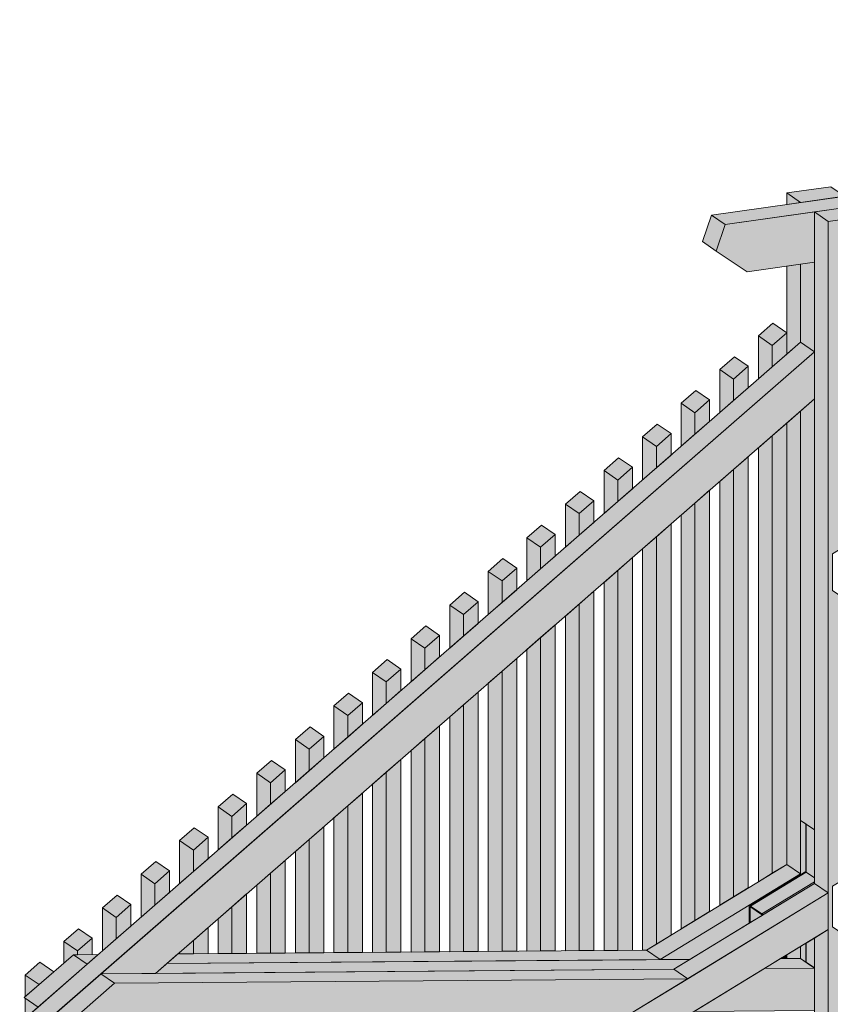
# Model space of a CAD drawing. Header units: millimetres. Extents: x 0 to 1517, y -116 to 725.
# Tile 418 of 501: x 1078 to 1098, y 662 to 687. Entities that reach past the tile are written whole.
import ezdxf

# ---------------------------------------------------------------- set-up
doc = ezdxf.new("R2010")
doc.units = ezdxf.units.MM
doc.linetypes.add('CADWORK_5', pattern=[13.2, 10, -1.5, 0.2, -1.5])
doc.layers.add('Ech.1_100', color=7, linetype='Continuous')

msp = doc.modelspace()

# ---------------------------------------------------------------- hatches: boundary and pattern name
at = {"layer": 'Ech.1_100', "linetype": 'Continuous', "lineweight": 5, "true_color": 0xd4c4b3, "transparency": 33554687}
for points in [[(1129.625, 686.693), (1095.197, 681.838), (1095.54, 681.601), (1129.523, 686.394), (1129.625, 686.693)], [(1094.973, 681.181), (1095.316, 680.944), (1095.54, 681.601), (1095.197, 681.838), (1094.973, 681.181)], [(1097.756, 681.914), (1095.54, 681.601), (1095.316, 680.944), (1096.088, 680.428), (1097.756, 680.663), (1097.756, 681.914)], [(1097.756, 678.441), (1097.413, 678.678), (999.659, 593.46), (1000.001, 593.223), (1097.756, 678.441)], [(1080.02, 662.98), (1081.381, 662.991), (1097.756, 677.266), (1097.756, 678.441), (1080.02, 662.98)], [(1097.07, 665.699), (1093.581, 663.568), (1093.924, 663.332), (1097.413, 665.463), (1097.07, 665.699)], [(1093.924, 663.332), (1094.664, 663.338), (1096.138, 664.238), (1096.138, 664.65), (1096.139, 664.655), (1096.14, 664.659), (1096.142, 664.663), (1096.144, 664.666), (1096.146, 664.667), (1096.147, 664.668), (1096.364, 664.8), (1097.413, 665.441), (1097.413, 665.463), (1093.924, 663.332)], [(1097.756, 665.226), (1094.267, 663.095), (1094.609, 662.858), (1098.098, 664.99), (1097.756, 665.226)], [(1098.098, 664.99), (1068.851, 647.126), (1069.552, 646.642), (1098.098, 664.077), (1098.098, 664.99)]]:
    msp.add_hatch(color=9, dxfattribs=at).paths.add_polyline_path(points)
at = {"layer": 'Ech.1_100', "linetype": 'Continuous', "lineweight": 5, "true_color": 0xe0c8b3, "transparency": 33554687}
for points in [[(1098.163, 682.541), (1097.07, 682.387), (1097.413, 682.15), (1098.506, 682.304), (1098.163, 682.541)], [(1097.07, 682.102), (1097.413, 682.15), (1097.07, 682.387), (1097.07, 682.102)], [(1098.098, 681.677), (1099.191, 681.831), (1098.848, 682.068), (1097.756, 681.914), (1098.098, 681.677)], [(1098.098, 681.677), (1097.756, 681.914), (1097.756, 665.226), (1098.098, 664.99), (1098.098, 681.677)], [(1099.082, 665.691), (1099.191, 665.7), (1099.191, 671.829), (1098.207, 672.508), (1098.207, 673.421), (1099.082, 673.955), (1099.191, 673.879), (1099.191, 681.831), (1098.098, 681.677), (1098.098, 654.871), (1099.191, 655.538), (1099.191, 663.465), (1098.207, 664.144), (1098.207, 665.157), (1099.082, 665.691)], [(1097.413, 680.615), (1097.07, 680.566), (1097.07, 678.379), (1097.413, 678.678), (1097.413, 680.615)], [(1097.07, 665.699), (1097.413, 665.463), (1097.413, 676.967), (1097.07, 676.668), (1097.07, 665.699)], [(1097.413, 665.441), (1097.541, 665.519), (1097.541, 666.705), (1097.413, 666.793), (1097.413, 665.441)], [(1098.098, 664.077), (1097.756, 663.868), (1097.756, 655.107), (1098.098, 654.871), (1098.098, 664.077)], [(1097.541, 663.737), (1097.413, 663.659), (1097.413, 663.36), (1097.579, 663.245), (1097.581, 663.246), (1097.553, 663.265), (1097.551, 663.266), (1097.549, 663.268), (1097.547, 663.27), (1097.545, 663.272), (1097.544, 663.274), (1097.543, 663.277), (1097.542, 663.279), (1097.541, 663.281), (1097.541, 663.283), (1097.541, 663.285), (1097.541, 663.737)], [(1097.07, 663.357), (1097.413, 663.36), (1097.413, 663.659), (1097.07, 663.449), (1097.07, 663.357)]]:
    msp.add_hatch(color=9, dxfattribs=at).paths.add_polyline_path(points)
at = {"layer": 'Ech.1_100', "linetype": 'Continuous', "lineweight": 5, "true_color": 0xf7d1b3, "transparency": 33554687}
for points in [[(1097.756, 680.663), (1097.413, 680.615), (1097.413, 678.678), (1097.756, 678.441), (1097.756, 680.663)], [(1097.413, 666.793), (1097.756, 666.557), (1097.756, 677.266), (1097.413, 676.967), (1097.413, 666.793)], [(1097.581, 663.246), (1097.579, 663.245), (1097.756, 663.123), (1097.756, 663.125), (1097.581, 663.246)]]:
    msp.add_hatch(color=254, dxfattribs=at).paths.add_polyline_path(points)
at = {"layer": 'Ech.1_100', "linetype": 'Continuous', "lineweight": 5, "true_color": 0xeaddd7, "transparency": 33554687}
for points in [[(1097.07, 678.914), (1096.728, 679.151), (1096.364, 678.833), (1096.706, 678.597), (1097.07, 678.914)], [(1096.706, 678.062), (1097.07, 678.379), (1097.07, 678.914), (1096.706, 678.597), (1096.706, 678.062)], [(1096.706, 678.597), (1096.364, 678.833), (1096.364, 677.763), (1096.706, 678.062), (1096.706, 678.597)], [(1095.405, 677.997), (1095.747, 677.761), (1096.111, 678.078), (1095.769, 678.315), (1095.405, 677.997)], [(1095.747, 677.761), (1095.405, 677.997), (1095.405, 676.927), (1095.747, 677.226), (1095.747, 677.761)], [(1095.747, 677.226), (1096.111, 677.543), (1096.111, 678.078), (1095.747, 677.761), (1095.747, 677.226)], [(1094.445, 677.161), (1094.788, 676.925), (1095.152, 677.242), (1094.81, 677.479), (1094.445, 677.161)], [(1094.788, 676.925), (1094.445, 677.161), (1094.445, 676.091), (1094.788, 676.39), (1094.788, 676.925)], [(1094.788, 676.39), (1095.152, 676.707), (1095.152, 677.242), (1094.788, 676.925), (1094.788, 676.39)], [(1096.706, 665.477), (1097.07, 665.699), (1097.07, 676.668), (1096.706, 676.351), (1096.706, 665.477)], [(1093.486, 676.325), (1093.829, 676.089), (1094.193, 676.406), (1093.851, 676.643), (1093.486, 676.325)], [(1093.829, 675.553), (1094.193, 675.871), (1094.193, 676.406), (1093.829, 676.089), (1093.829, 675.553)], [(1093.829, 676.089), (1093.486, 676.325), (1093.486, 675.255), (1093.829, 675.553), (1093.829, 676.089)], [(1096.364, 665.267), (1096.706, 665.477), (1096.706, 676.351), (1096.364, 676.052), (1096.364, 665.267)], [(1093.234, 675.57), (1092.891, 675.807), (1092.527, 675.489), (1092.87, 675.252), (1093.234, 675.57)], [(1095.747, 664.891), (1096.111, 665.113), (1096.111, 675.832), (1095.747, 675.515), (1095.747, 664.891)], [(1092.87, 675.252), (1092.527, 675.489), (1092.527, 674.419), (1092.87, 674.717), (1092.87, 675.252)], [(1092.87, 674.717), (1093.234, 675.035), (1093.234, 675.57), (1092.87, 675.252), (1092.87, 674.717)], [(1095.405, 664.682), (1095.747, 664.891), (1095.747, 675.515), (1095.405, 675.216), (1095.405, 664.682)], [(1092.275, 674.734), (1091.932, 674.97), (1091.568, 674.653), (1091.911, 674.416), (1092.275, 674.734)], [(1094.788, 664.305), (1095.152, 664.527), (1095.152, 674.996), (1094.788, 674.679), (1094.788, 664.305)], [(1091.911, 673.881), (1092.275, 674.199), (1092.275, 674.734), (1091.911, 674.416), (1091.911, 673.881)], [(1091.911, 674.416), (1091.568, 674.653), (1091.568, 673.583), (1091.911, 673.881), (1091.911, 674.416)], [(1094.445, 664.096), (1094.788, 664.305), (1094.788, 674.679), (1094.445, 674.38), (1094.445, 664.096)], [(1091.316, 673.898), (1090.973, 674.134), (1090.609, 673.817), (1090.952, 673.58), (1091.316, 673.898)], [(1093.829, 663.719), (1094.193, 663.942), (1094.193, 674.16), (1093.829, 673.843), (1093.829, 663.719)], [(1090.952, 673.58), (1090.609, 673.817), (1090.609, 672.746), (1090.952, 673.045), (1090.952, 673.58)], [(1090.952, 673.045), (1091.316, 673.363), (1091.316, 673.898), (1090.952, 673.58), (1090.952, 673.045)], [(1093.486, 663.567), (1093.581, 663.568), (1093.829, 663.719), (1093.829, 673.843), (1093.486, 673.544), (1093.486, 663.567)], [(1090.357, 673.062), (1090.014, 673.298), (1089.65, 672.981), (1089.992, 672.744), (1090.357, 673.062)], [(1092.87, 663.562), (1093.234, 663.565), (1093.234, 673.324), (1092.87, 673.006), (1092.87, 663.562)], [(1089.992, 672.744), (1089.65, 672.981), (1089.65, 671.91), (1089.992, 672.209), (1089.992, 672.744)], [(1089.992, 672.209), (1090.357, 672.526), (1090.357, 673.062), (1089.992, 672.744), (1089.992, 672.209)], [(1092.527, 663.56), (1092.87, 663.562), (1092.87, 673.006), (1092.527, 672.708), (1092.527, 663.56)], [(1091.911, 663.555), (1092.275, 663.558), (1092.275, 672.488), (1091.911, 672.17), (1091.911, 663.555)], [(1089.398, 672.225), (1089.055, 672.462), (1088.691, 672.145), (1089.033, 671.908), (1089.398, 672.225)], [(1089.033, 671.908), (1088.691, 672.145), (1088.691, 671.074), (1089.033, 671.373), (1089.033, 671.908)], [(1089.033, 671.373), (1089.398, 671.69), (1089.398, 672.225), (1089.033, 671.908), (1089.033, 671.373)], [(1091.568, 663.552), (1091.911, 663.555), (1091.911, 672.17), (1091.568, 671.872), (1091.568, 663.552)], [(1087.732, 671.308), (1088.074, 671.072), (1088.438, 671.389), (1088.096, 671.626), (1087.732, 671.308)], [(1090.952, 663.547), (1091.316, 663.55), (1091.316, 671.652), (1090.952, 671.334), (1090.952, 663.547)], [(1088.074, 671.072), (1087.732, 671.308), (1087.732, 670.238), (1088.074, 670.537), (1088.074, 671.072)], [(1088.074, 670.537), (1088.438, 670.854), (1088.438, 671.389), (1088.074, 671.072), (1088.074, 670.537)], [(1090.609, 663.544), (1090.952, 663.547), (1090.952, 671.334), (1090.609, 671.036), (1090.609, 663.544)], [(1087.479, 670.553), (1087.137, 670.79), (1086.773, 670.472), (1087.115, 670.236), (1087.479, 670.553)], [(1089.992, 663.539), (1090.357, 663.542), (1090.357, 670.816), (1089.992, 670.498), (1089.992, 663.539)], [(1087.115, 669.701), (1087.479, 670.018), (1087.479, 670.553), (1087.115, 670.236), (1087.115, 669.701)], [(1087.115, 670.236), (1086.773, 670.472), (1086.773, 669.402), (1087.115, 669.701), (1087.115, 670.236)], [(1089.65, 663.536), (1089.992, 663.539), (1089.992, 670.498), (1089.65, 670.199), (1089.65, 663.536)], [(1086.52, 669.717), (1086.178, 669.954), (1085.813, 669.636), (1086.156, 669.4), (1086.52, 669.717)], [(1089.033, 663.531), (1089.398, 663.534), (1089.398, 669.979), (1089.033, 669.662), (1089.033, 663.531)], [(1086.156, 669.4), (1085.813, 669.636), (1085.813, 668.566), (1086.156, 668.864), (1086.156, 669.4)], [(1086.156, 668.864), (1086.52, 669.182), (1086.52, 669.717), (1086.156, 669.4), (1086.156, 668.864)], [(1088.691, 663.529), (1089.033, 663.531), (1089.033, 669.662), (1088.691, 669.363), (1088.691, 663.529)], [(1084.854, 668.8), (1085.197, 668.563), (1085.561, 668.881), (1085.219, 669.118), (1084.854, 668.8)], [(1088.074, 663.524), (1088.438, 663.527), (1088.438, 669.143), (1088.074, 668.826), (1088.074, 663.524)], [(1085.197, 668.028), (1085.561, 668.346), (1085.561, 668.881), (1085.197, 668.563), (1085.197, 668.028)], [(1087.732, 663.521), (1088.074, 663.524), (1088.074, 668.826), (1087.732, 668.527), (1087.732, 663.521)], [(1085.197, 668.563), (1084.854, 668.8), (1084.854, 667.73), (1085.197, 668.028), (1085.197, 668.563)], [(1084.602, 668.045), (1084.259, 668.281), (1083.895, 667.964), (1084.238, 667.727), (1084.602, 668.045)], [(1087.115, 663.516), (1087.479, 663.519), (1087.479, 668.307), (1087.115, 667.99), (1087.115, 663.516)], [(1084.238, 667.727), (1083.895, 667.964), (1083.895, 666.894), (1084.238, 667.192), (1084.238, 667.727)], [(1084.238, 667.192), (1084.602, 667.51), (1084.602, 668.045), (1084.238, 667.727), (1084.238, 667.192)], [(1086.773, 663.513), (1087.115, 663.516), (1087.115, 667.99), (1086.773, 667.691), (1086.773, 663.513)], [(1083.643, 667.209), (1083.3, 667.445), (1082.936, 667.128), (1083.279, 666.891), (1083.643, 667.209)], [(1086.156, 663.508), (1086.52, 663.511), (1086.52, 667.471), (1086.156, 667.154), (1086.156, 663.508)], [(1083.279, 666.891), (1082.936, 667.128), (1082.936, 666.057), (1083.279, 666.356), (1083.279, 666.891)], [(1083.279, 666.356), (1083.643, 666.674), (1083.643, 667.209), (1083.279, 666.891), (1083.279, 666.356)], [(1085.813, 663.505), (1086.156, 663.508), (1086.156, 667.154), (1085.813, 666.855), (1085.813, 663.505)], [(1085.197, 663.5), (1085.561, 663.503), (1085.561, 666.635), (1085.197, 666.317), (1085.197, 663.5)], [(1082.684, 666.373), (1082.341, 666.609), (1081.977, 666.292), (1082.32, 666.055), (1082.684, 666.373)], [(1082.32, 665.52), (1082.684, 665.837), (1082.684, 666.373), (1082.32, 666.055), (1082.32, 665.52)], [(1082.32, 666.055), (1081.977, 666.292), (1081.977, 665.221), (1082.32, 665.52), (1082.32, 666.055)], [(1084.854, 663.498), (1085.197, 663.5), (1085.197, 666.317), (1084.854, 666.019), (1084.854, 663.498)], [(1081.725, 665.537), (1081.382, 665.773), (1081.018, 665.456), (1081.36, 665.219), (1081.725, 665.537)], [(1084.238, 663.493), (1084.602, 663.495), (1084.602, 665.799), (1084.238, 665.481), (1084.238, 663.493)], [(1081.36, 665.219), (1081.018, 665.456), (1081.018, 664.385), (1081.36, 664.684), (1081.36, 665.219)], [(1081.36, 664.684), (1081.725, 665.001), (1081.725, 665.537), (1081.36, 665.219), (1081.36, 664.684)], [(1083.895, 663.49), (1084.238, 663.493), (1084.238, 665.481), (1083.895, 665.183), (1083.895, 663.49)], [(1080.766, 664.7), (1080.423, 664.937), (1080.059, 664.619), (1080.401, 664.383), (1080.766, 664.7)], [(1083.279, 663.485), (1083.643, 663.488), (1083.643, 664.963), (1083.279, 664.645), (1083.279, 663.485)], [(1080.401, 663.848), (1080.766, 664.165), (1080.766, 664.7), (1080.401, 664.383), (1080.401, 663.848)], [(1080.401, 664.383), (1080.059, 664.619), (1080.059, 663.549), (1080.401, 663.848), (1080.401, 664.383)], [(1082.936, 663.482), (1083.279, 663.485), (1083.279, 664.645), (1082.936, 664.347), (1082.936, 663.482)], [(1079.806, 663.864), (1079.464, 664.101), (1079.1, 663.783), (1079.442, 663.547), (1079.806, 663.864)], [(1082.32, 663.477), (1082.684, 663.48), (1082.684, 664.127), (1082.32, 663.809), (1082.32, 663.477)], [(1079.335, 663.453), (1079.442, 663.454), (1079.442, 663.547), (1079.1, 663.783), (1079.1, 663.248), (1079.335, 663.453)], [(1079.442, 663.454), (1079.806, 663.457), (1079.806, 663.864), (1079.442, 663.547), (1079.442, 663.454)], [(1081.977, 663.474), (1082.32, 663.477), (1082.32, 663.809), (1081.977, 663.51), (1081.977, 663.474)], [(1096.917, 663.356), (1097.07, 663.357), (1097.07, 663.449), (1096.917, 663.356)], [(1078.14, 662.947), (1078.483, 662.711), (1078.847, 663.028), (1078.505, 663.265), (1078.14, 662.947)], [(1078.483, 662.711), (1078.14, 662.947), (1078.14, 662.412), (1078.483, 662.711)], [(1078.457, 662.153), (1078.14, 662.371), (1078.14, 661.877), (1078.457, 662.153)]]:
    msp.add_hatch(color=254, dxfattribs=at).paths.add_polyline_path(points)
at = {"layer": 'Ech.1_100', "linetype": 'Continuous', "lineweight": 5, "true_color": 0xb3d6f7, "transparency": 33554687}
for points in [[(1097.553, 666.697), (1097.541, 666.705), (1097.541, 665.519), (1097.541, 665.518), (1097.543, 665.516), (1097.545, 665.514), (1097.549, 665.511), (1097.553, 665.508), (1097.553, 666.697)], [(1097.756, 666.557), (1097.553, 666.697), (1097.553, 665.508), (1097.756, 665.368), (1097.756, 666.557)], [(1096.151, 664.669), (1096.155, 664.669), (1096.16, 664.668), (1096.164, 664.666), (1096.169, 664.663), (1097.553, 665.508), (1097.549, 665.511), (1097.545, 665.514), (1097.543, 665.516), (1097.541, 665.518), (1097.541, 665.519), (1097.541, 665.519), (1096.147, 664.668), (1096.151, 664.669)], [(1096.45, 664.469), (1097.756, 665.266), (1097.756, 665.368), (1097.553, 665.508), (1096.169, 664.663), (1096.45, 664.469)], [(1096.472, 664.442), (1097.756, 665.226), (1097.756, 665.266), (1096.45, 664.469), (1096.455, 664.465), (1096.46, 664.46), (1096.464, 664.455), (1096.468, 664.45), (1096.472, 664.444), (1096.472, 664.442)], [(1096.167, 664.637), (1096.17, 664.637), (1096.173, 664.636), (1096.176, 664.635), (1096.179, 664.633), (1096.44, 664.453), (1096.443, 664.45), (1096.446, 664.447), (1096.449, 664.444), (1096.452, 664.44), (1096.454, 664.436), (1096.456, 664.432), (1096.472, 664.442), (1096.472, 664.444), (1096.468, 664.45), (1096.464, 664.455), (1096.46, 664.46), (1096.455, 664.465), (1096.45, 664.469), (1096.169, 664.663), (1096.164, 664.666), (1096.16, 664.668), (1096.155, 664.669), (1096.151, 664.669), (1096.147, 664.668), (1096.146, 664.667), (1096.144, 664.666), (1096.142, 664.663), (1096.14, 664.659), (1096.139, 664.655), (1096.138, 664.65), (1096.138, 664.238), (1096.159, 664.251), (1096.159, 664.624), (1096.159, 664.628), (1096.16, 664.63), (1096.161, 664.633), (1096.163, 664.635), (1096.164, 664.636), (1096.165, 664.636), (1096.167, 664.637)], [(1096.17, 664.637), (1096.167, 664.637), (1096.165, 664.636), (1096.164, 664.636), (1096.163, 664.635), (1096.161, 664.633), (1096.16, 664.63), (1096.158, 664.624), (1096.176, 664.635), (1096.173, 664.636), (1096.17, 664.637)], [(1096.179, 664.633), (1096.176, 664.635), (1096.159, 664.624), (1096.159, 664.251), (1096.456, 664.432), (1096.454, 664.436), (1096.452, 664.44), (1096.449, 664.444), (1096.446, 664.447), (1096.443, 664.45), (1096.44, 664.453), (1096.179, 664.633)], [(1097.553, 663.744), (1097.541, 663.737), (1097.541, 663.285), (1097.541, 663.283), (1097.541, 663.281), (1097.542, 663.279), (1097.543, 663.277), (1097.544, 663.274), (1097.545, 663.272), (1097.547, 663.27), (1097.549, 663.268), (1097.553, 663.264), (1097.553, 663.744)], [(1097.756, 663.868), (1097.553, 663.744), (1097.553, 663.265), (1097.756, 663.125), (1097.756, 663.868)]]:
    msp.add_hatch(color=254, dxfattribs=at).paths.add_polyline_path(points)
at = {"layer": 'Ech.1_100', "linetype": 'Continuous', "lineweight": 5, "true_color": 0xe0d9d1, "transparency": 33554687}
for points in [[(1079.677, 663.216), (1079.335, 663.453), (1078.115, 662.389), (1078.457, 662.153), (1079.677, 663.216)], [(1079.954, 663.458), (1079.335, 663.453), (1079.677, 663.216), (1079.954, 663.458)], [(1081.658, 663.232), (1093.924, 663.332), (1093.581, 663.568), (1081.935, 663.474), (1081.658, 663.232)], [(1094.664, 663.338), (1081.658, 663.232), (1081.381, 662.991), (1094.267, 663.095), (1094.664, 663.338)], [(1096.52, 663.113), (1097.756, 663.123), (1097.413, 663.36), (1096.917, 663.356), (1096.52, 663.113)], [(1078.8, 661.916), (1079.142, 661.68), (1080.362, 662.743), (1080.02, 662.98), (1078.8, 661.916)], [(1094.267, 663.095), (1080.02, 662.98), (1080.362, 662.743), (1094.609, 662.858), (1094.267, 663.095)], [(1094.772, 662.045), (1097.756, 662.07), (1097.756, 663.123), (1096.52, 663.113), (1094.772, 662.045)], [(1094.609, 662.858), (1080.362, 662.743), (1079.142, 661.68), (1092.861, 661.791), (1094.609, 662.858)]]:
    msp.add_hatch(color=254, dxfattribs=at).paths.add_polyline_path(points)

# ---------------------------------------------------------------- linework, layer by layer
at = {"layer": 'Ech.1_100', "color": 7, "linetype": 'Continuous', "lineweight": 5}
for points in [[(1129.625, 686.693), (1095.197, 681.838), (1095.54, 681.601), (1129.523, 686.394), (1129.625, 686.693)], [(1098.163, 682.541), (1097.07, 682.387), (1097.413, 682.15), (1098.506, 682.304), (1098.163, 682.541)], [(1097.07, 682.102), (1097.413, 682.15), (1097.07, 682.387), (1097.07, 682.102)], [(1098.098, 681.677), (1099.191, 681.831), (1098.848, 682.068), (1097.756, 681.914), (1098.098, 681.677)], [(1094.973, 681.181), (1095.316, 680.944), (1095.54, 681.601), (1095.197, 681.838), (1094.973, 681.181)], [(1097.756, 681.914), (1095.54, 681.601), (1095.316, 680.944), (1096.088, 680.428), (1097.756, 680.663), (1097.756, 681.914)], [(1098.098, 681.677), (1097.756, 681.914), (1097.756, 665.226), (1098.098, 664.99), (1098.098, 681.677)], [(1099.082, 665.691), (1099.191, 665.7), (1099.191, 671.829), (1098.207, 672.508), (1098.207, 673.421), (1099.082, 673.955), (1099.191, 673.879), (1099.191, 681.831), (1098.098, 681.677), (1098.098, 654.871), (1099.191, 655.538), (1099.191, 663.465), (1098.207, 664.144), (1098.207, 665.157), (1099.082, 665.691)], [(1097.413, 680.615), (1097.07, 680.566), (1097.07, 678.379), (1097.413, 678.678), (1097.413, 680.615)], [(1097.756, 680.663), (1097.413, 680.615), (1097.413, 678.678), (1097.756, 678.441), (1097.756, 680.663)], [(1097.07, 678.914), (1096.728, 679.151), (1096.364, 678.833), (1096.706, 678.597), (1097.07, 678.914)], [(1096.706, 678.062), (1097.07, 678.379), (1097.07, 678.914), (1096.706, 678.597), (1096.706, 678.062)], [(1097.756, 678.441), (1097.413, 678.678), (999.659, 593.46), (1000.001, 593.223), (1097.756, 678.441)], [(1096.706, 678.597), (1096.364, 678.833), (1096.364, 677.763), (1096.706, 678.062), (1096.706, 678.597)], [(1080.02, 662.98), (1081.381, 662.991), (1097.756, 677.266), (1097.756, 678.441), (1080.02, 662.98)], [(1095.405, 677.997), (1095.747, 677.761), (1096.111, 678.078), (1095.769, 678.315), (1095.405, 677.997)], [(1095.747, 677.761), (1095.405, 677.997), (1095.405, 676.927), (1095.747, 677.226), (1095.747, 677.761)], [(1095.747, 677.226), (1096.111, 677.543), (1096.111, 678.078), (1095.747, 677.761), (1095.747, 677.226)], [(1094.445, 677.161), (1094.788, 676.925), (1095.152, 677.242), (1094.81, 677.479), (1094.445, 677.161)], [(1094.788, 676.925), (1094.445, 677.161), (1094.445, 676.091), (1094.788, 676.39), (1094.788, 676.925)], [(1094.788, 676.39), (1095.152, 676.707), (1095.152, 677.242), (1094.788, 676.925), (1094.788, 676.39)], [(1097.413, 666.793), (1097.756, 666.557), (1097.756, 677.266), (1097.413, 676.967), (1097.413, 666.793)], [(1097.07, 665.699), (1097.413, 665.463), (1097.413, 676.967), (1097.07, 676.668), (1097.07, 665.699)], [(1096.706, 665.477), (1097.07, 665.699), (1097.07, 676.668), (1096.706, 676.351), (1096.706, 665.477)], [(1093.486, 676.325), (1093.829, 676.089), (1094.193, 676.406), (1093.851, 676.643), (1093.486, 676.325)], [(1093.829, 675.553), (1094.193, 675.871), (1094.193, 676.406), (1093.829, 676.089), (1093.829, 675.553)], [(1093.829, 676.089), (1093.486, 676.325), (1093.486, 675.255), (1093.829, 675.553), (1093.829, 676.089)], [(1096.364, 665.267), (1096.706, 665.477), (1096.706, 676.351), (1096.364, 676.052), (1096.364, 665.267)], [(1093.234, 675.57), (1092.891, 675.807), (1092.527, 675.489), (1092.87, 675.252), (1093.234, 675.57)], [(1095.747, 664.891), (1096.111, 665.113), (1096.111, 675.832), (1095.747, 675.515), (1095.747, 664.891)], [(1092.87, 675.252), (1092.527, 675.489), (1092.527, 674.419), (1092.87, 674.717), (1092.87, 675.252)], [(1092.87, 674.717), (1093.234, 675.035), (1093.234, 675.57), (1092.87, 675.252), (1092.87, 674.717)], [(1095.405, 664.682), (1095.747, 664.891), (1095.747, 675.515), (1095.405, 675.216), (1095.405, 664.682)], [(1092.275, 674.734), (1091.932, 674.97), (1091.568, 674.653), (1091.911, 674.416), (1092.275, 674.734)], [(1094.788, 664.305), (1095.152, 664.527), (1095.152, 674.996), (1094.788, 674.679), (1094.788, 664.305)], [(1091.911, 673.881), (1092.275, 674.199), (1092.275, 674.734), (1091.911, 674.416), (1091.911, 673.881)], [(1091.911, 674.416), (1091.568, 674.653), (1091.568, 673.583), (1091.911, 673.881), (1091.911, 674.416)], [(1094.445, 664.096), (1094.788, 664.305), (1094.788, 674.679), (1094.445, 674.38), (1094.445, 664.096)], [(1091.316, 673.898), (1090.973, 674.134), (1090.609, 673.817), (1090.952, 673.58), (1091.316, 673.898)], [(1093.829, 663.719), (1094.193, 663.942), (1094.193, 674.16), (1093.829, 673.843), (1093.829, 663.719)], [(1090.952, 673.58), (1090.609, 673.817), (1090.609, 672.746), (1090.952, 673.045), (1090.952, 673.58)], [(1090.952, 673.045), (1091.316, 673.363), (1091.316, 673.898), (1090.952, 673.58), (1090.952, 673.045)], [(1093.486, 663.567), (1093.581, 663.568), (1093.829, 663.719), (1093.829, 673.843), (1093.486, 673.544), (1093.486, 663.567)], [(1090.357, 673.062), (1090.014, 673.298), (1089.65, 672.981), (1089.992, 672.744), (1090.357, 673.062)], [(1092.87, 663.562), (1093.234, 663.565), (1093.234, 673.324), (1092.87, 673.006), (1092.87, 663.562)], [(1089.992, 672.744), (1089.65, 672.981), (1089.65, 671.91), (1089.992, 672.209), (1089.992, 672.744)], [(1089.992, 672.209), (1090.357, 672.526), (1090.357, 673.062), (1089.992, 672.744), (1089.992, 672.209)], [(1092.527, 663.56), (1092.87, 663.562), (1092.87, 673.006), (1092.527, 672.708), (1092.527, 663.56)], [(1091.911, 663.555), (1092.275, 663.558), (1092.275, 672.488), (1091.911, 672.17), (1091.911, 663.555)], [(1089.398, 672.225), (1089.055, 672.462), (1088.691, 672.145), (1089.033, 671.908), (1089.398, 672.225)], [(1089.033, 671.908), (1088.691, 672.145), (1088.691, 671.074), (1089.033, 671.373), (1089.033, 671.908)], [(1089.033, 671.373), (1089.398, 671.69), (1089.398, 672.225), (1089.033, 671.908), (1089.033, 671.373)], [(1091.568, 663.552), (1091.911, 663.555), (1091.911, 672.17), (1091.568, 671.872), (1091.568, 663.552)], [(1087.732, 671.308), (1088.074, 671.072), (1088.438, 671.389), (1088.096, 671.626), (1087.732, 671.308)], [(1090.952, 663.547), (1091.316, 663.55), (1091.316, 671.652), (1090.952, 671.334), (1090.952, 663.547)], [(1088.074, 671.072), (1087.732, 671.308), (1087.732, 670.238), (1088.074, 670.537), (1088.074, 671.072)], [(1088.074, 670.537), (1088.438, 670.854), (1088.438, 671.389), (1088.074, 671.072), (1088.074, 670.537)], [(1090.609, 663.544), (1090.952, 663.547), (1090.952, 671.334), (1090.609, 671.036), (1090.609, 663.544)], [(1087.479, 670.553), (1087.137, 670.79), (1086.773, 670.472), (1087.115, 670.236), (1087.479, 670.553)], [(1089.992, 663.539), (1090.357, 663.542), (1090.357, 670.816), (1089.992, 670.498), (1089.992, 663.539)], [(1087.115, 669.701), (1087.479, 670.018), (1087.479, 670.553), (1087.115, 670.236), (1087.115, 669.701)], [(1087.115, 670.236), (1086.773, 670.472), (1086.773, 669.402), (1087.115, 669.701), (1087.115, 670.236)], [(1089.65, 663.536), (1089.992, 663.539), (1089.992, 670.498), (1089.65, 670.199), (1089.65, 663.536)], [(1086.52, 669.717), (1086.178, 669.954), (1085.813, 669.636), (1086.156, 669.4), (1086.52, 669.717)], [(1089.033, 663.531), (1089.398, 663.534), (1089.398, 669.979), (1089.033, 669.662), (1089.033, 663.531)], [(1086.156, 669.4), (1085.813, 669.636), (1085.813, 668.566), (1086.156, 668.864), (1086.156, 669.4)], [(1086.156, 668.864), (1086.52, 669.182), (1086.52, 669.717), (1086.156, 669.4), (1086.156, 668.864)], [(1088.691, 663.529), (1089.033, 663.531), (1089.033, 669.662), (1088.691, 669.363), (1088.691, 663.529)], [(1084.854, 668.8), (1085.197, 668.563), (1085.561, 668.881), (1085.219, 669.118), (1084.854, 668.8)], [(1088.074, 663.524), (1088.438, 663.527), (1088.438, 669.143), (1088.074, 668.826), (1088.074, 663.524)], [(1085.197, 668.028), (1085.561, 668.346), (1085.561, 668.881), (1085.197, 668.563), (1085.197, 668.028)], [(1087.732, 663.521), (1088.074, 663.524), (1088.074, 668.826), (1087.732, 668.527), (1087.732, 663.521)], [(1085.197, 668.563), (1084.854, 668.8), (1084.854, 667.73), (1085.197, 668.028), (1085.197, 668.563)], [(1084.602, 668.045), (1084.259, 668.281), (1083.895, 667.964), (1084.238, 667.727), (1084.602, 668.045)], [(1087.115, 663.516), (1087.479, 663.519), (1087.479, 668.307), (1087.115, 667.99), (1087.115, 663.516)], [(1084.238, 667.727), (1083.895, 667.964), (1083.895, 666.894), (1084.238, 667.192), (1084.238, 667.727)], [(1084.238, 667.192), (1084.602, 667.51), (1084.602, 668.045), (1084.238, 667.727), (1084.238, 667.192)], [(1086.773, 663.513), (1087.115, 663.516), (1087.115, 667.99), (1086.773, 667.691), (1086.773, 663.513)], [(1083.643, 667.209), (1083.3, 667.445), (1082.936, 667.128), (1083.279, 666.891), (1083.643, 667.209)], [(1086.156, 663.508), (1086.52, 663.511), (1086.52, 667.471), (1086.156, 667.154), (1086.156, 663.508)], [(1083.279, 666.891), (1082.936, 667.128), (1082.936, 666.057), (1083.279, 666.356), (1083.279, 666.891)], [(1083.279, 666.356), (1083.643, 666.674), (1083.643, 667.209), (1083.279, 666.891), (1083.279, 666.356)], [(1085.813, 663.505), (1086.156, 663.508), (1086.156, 667.154), (1085.813, 666.855), (1085.813, 663.505)], [(1085.197, 663.5), (1085.561, 663.503), (1085.561, 666.635), (1085.197, 666.317), (1085.197, 663.5)], [(1097.413, 665.441), (1097.541, 665.519), (1097.541, 666.705), (1097.413, 666.793), (1097.413, 665.441)], [(1097.553, 666.697), (1097.541, 666.705), (1097.541, 665.519), (1097.541, 665.518), (1097.543, 665.516), (1097.545, 665.514), (1097.549, 665.511), (1097.553, 665.508), (1097.553, 666.697)], [(1097.756, 666.557), (1097.553, 666.697), (1097.553, 665.508), (1097.756, 665.368), (1097.756, 666.557)], [(1082.684, 666.373), (1082.341, 666.609), (1081.977, 666.292), (1082.32, 666.055), (1082.684, 666.373)], [(1082.32, 665.52), (1082.684, 665.837), (1082.684, 666.373), (1082.32, 666.055), (1082.32, 665.52)], [(1082.32, 666.055), (1081.977, 666.292), (1081.977, 665.221), (1082.32, 665.52), (1082.32, 666.055)], [(1084.854, 663.498), (1085.197, 663.5), (1085.197, 666.317), (1084.854, 666.019), (1084.854, 663.498)], [(1081.725, 665.537), (1081.382, 665.773), (1081.018, 665.456), (1081.36, 665.219), (1081.725, 665.537)], [(1084.238, 663.493), (1084.602, 663.495), (1084.602, 665.799), (1084.238, 665.481), (1084.238, 663.493)], [(1097.07, 665.699), (1093.581, 663.568), (1093.924, 663.332), (1097.413, 665.463), (1097.07, 665.699)], [(1081.36, 665.219), (1081.018, 665.456), (1081.018, 664.385), (1081.36, 664.684), (1081.36, 665.219)], [(1081.36, 664.684), (1081.725, 665.001), (1081.725, 665.537), (1081.36, 665.219), (1081.36, 664.684)], [(1083.895, 663.49), (1084.238, 663.493), (1084.238, 665.481), (1083.895, 665.183), (1083.895, 663.49)], [(1093.924, 663.332), (1094.664, 663.338), (1096.138, 664.238), (1096.138, 664.65), (1096.139, 664.655), (1096.14, 664.659), (1096.142, 664.663), (1096.144, 664.666), (1096.146, 664.667), (1096.147, 664.668), (1096.364, 664.8), (1097.413, 665.441), (1097.413, 665.463), (1093.924, 663.332)], [(1096.151, 664.669), (1096.155, 664.669), (1096.16, 664.668), (1096.164, 664.666), (1096.169, 664.663), (1097.553, 665.508), (1097.549, 665.511), (1097.545, 665.514), (1097.543, 665.516), (1097.541, 665.518), (1097.541, 665.519), (1097.541, 665.519), (1096.147, 664.668), (1096.151, 664.669)], [(1096.45, 664.469), (1097.756, 665.266), (1097.756, 665.368), (1097.553, 665.508), (1096.169, 664.663), (1096.45, 664.469)], [(1097.756, 665.226), (1094.267, 663.095), (1094.609, 662.858), (1098.098, 664.99), (1097.756, 665.226)], [(1096.472, 664.442), (1097.756, 665.226), (1097.756, 665.266), (1096.45, 664.469), (1096.455, 664.465), (1096.46, 664.46), (1096.464, 664.455), (1096.468, 664.45), (1096.472, 664.444), (1096.472, 664.442)], [(1098.098, 664.99), (1068.851, 647.126), (1069.552, 646.642), (1098.098, 664.077), (1098.098, 664.99)], [(1080.766, 664.7), (1080.423, 664.937), (1080.059, 664.619), (1080.401, 664.383), (1080.766, 664.7)], [(1083.279, 663.485), (1083.643, 663.488), (1083.643, 664.963), (1083.279, 664.645), (1083.279, 663.485)], [(1080.401, 663.848), (1080.766, 664.165), (1080.766, 664.7), (1080.401, 664.383), (1080.401, 663.848)], [(1096.167, 664.637), (1096.17, 664.637), (1096.173, 664.636), (1096.176, 664.635), (1096.179, 664.633), (1096.44, 664.453), (1096.443, 664.45), (1096.446, 664.447), (1096.449, 664.444), (1096.452, 664.44), (1096.454, 664.436), (1096.456, 664.432), (1096.472, 664.442), (1096.472, 664.444), (1096.468, 664.45), (1096.464, 664.455), (1096.46, 664.46), (1096.455, 664.465), (1096.45, 664.469), (1096.169, 664.663), (1096.164, 664.666), (1096.16, 664.668), (1096.155, 664.669), (1096.151, 664.669), (1096.147, 664.668), (1096.146, 664.667), (1096.144, 664.666), (1096.142, 664.663), (1096.14, 664.659), (1096.139, 664.655), (1096.138, 664.65), (1096.138, 664.238), (1096.159, 664.251), (1096.159, 664.624), (1096.159, 664.628), (1096.16, 664.63), (1096.161, 664.633), (1096.163, 664.635), (1096.164, 664.636), (1096.165, 664.636), (1096.167, 664.637)], [(1080.401, 664.383), (1080.059, 664.619), (1080.059, 663.549), (1080.401, 663.848), (1080.401, 664.383)], [(1082.936, 663.482), (1083.279, 663.485), (1083.279, 664.645), (1082.936, 664.347), (1082.936, 663.482)], [(1096.17, 664.637), (1096.167, 664.637), (1096.165, 664.636), (1096.164, 664.636), (1096.163, 664.635), (1096.161, 664.633), (1096.16, 664.63), (1096.158, 664.624), (1096.176, 664.635), (1096.173, 664.636), (1096.17, 664.637)], [(1096.179, 664.633), (1096.176, 664.635), (1096.159, 664.624), (1096.159, 664.251), (1096.456, 664.432), (1096.454, 664.436), (1096.452, 664.44), (1096.449, 664.444), (1096.446, 664.447), (1096.443, 664.45), (1096.44, 664.453), (1096.179, 664.633)], [(1079.806, 663.864), (1079.464, 664.101), (1079.1, 663.783), (1079.442, 663.547), (1079.806, 663.864)], [(1082.32, 663.477), (1082.684, 663.48), (1082.684, 664.127), (1082.32, 663.809), (1082.32, 663.477)], [(1098.098, 664.077), (1097.756, 663.868), (1097.756, 655.107), (1098.098, 654.871), (1098.098, 664.077)], [(1079.335, 663.453), (1079.442, 663.454), (1079.442, 663.547), (1079.1, 663.783), (1079.1, 663.248), (1079.335, 663.453)], [(1079.442, 663.454), (1079.806, 663.457), (1079.806, 663.864), (1079.442, 663.547), (1079.442, 663.454)], [(1081.977, 663.474), (1082.32, 663.477), (1082.32, 663.809), (1081.977, 663.51), (1081.977, 663.474)], [(1097.541, 663.737), (1097.413, 663.659), (1097.413, 663.36), (1097.579, 663.245), (1097.581, 663.246), (1097.553, 663.265), (1097.551, 663.266), (1097.549, 663.268), (1097.547, 663.27), (1097.545, 663.272), (1097.544, 663.274), (1097.543, 663.277), (1097.542, 663.279), (1097.541, 663.281), (1097.541, 663.283), (1097.541, 663.285), (1097.541, 663.737)], [(1097.553, 663.744), (1097.541, 663.737), (1097.541, 663.285), (1097.541, 663.283), (1097.541, 663.281), (1097.542, 663.279), (1097.543, 663.277), (1097.544, 663.274), (1097.545, 663.272), (1097.547, 663.27), (1097.549, 663.268), (1097.553, 663.264), (1097.553, 663.744)], [(1097.756, 663.868), (1097.553, 663.744), (1097.553, 663.265), (1097.756, 663.125), (1097.756, 663.868)], [(1079.677, 663.216), (1079.335, 663.453), (1078.115, 662.389), (1078.457, 662.153), (1079.677, 663.216)], [(1079.954, 663.458), (1079.335, 663.453), (1079.677, 663.216), (1079.954, 663.458)], [(1081.658, 663.232), (1093.924, 663.332), (1093.581, 663.568), (1081.935, 663.474), (1081.658, 663.232)], [(1096.917, 663.356), (1097.07, 663.357), (1097.07, 663.449), (1096.917, 663.356)], [(1097.07, 663.357), (1097.413, 663.36), (1097.413, 663.659), (1097.07, 663.449), (1097.07, 663.357)], [(1078.14, 662.947), (1078.483, 662.711), (1078.847, 663.028), (1078.505, 663.265), (1078.14, 662.947)], [(1094.664, 663.338), (1081.658, 663.232), (1081.381, 662.991), (1094.267, 663.095), (1094.664, 663.338)], [(1096.52, 663.113), (1097.756, 663.123), (1097.413, 663.36), (1096.917, 663.356), (1096.52, 663.113)], [(1097.581, 663.246), (1097.579, 663.245), (1097.756, 663.123), (1097.756, 663.125), (1097.581, 663.246)], [(1078.483, 662.711), (1078.14, 662.947), (1078.14, 662.412), (1078.483, 662.711)], [(1078.8, 661.916), (1079.142, 661.68), (1080.362, 662.743), (1080.02, 662.98), (1078.8, 661.916)], [(1094.267, 663.095), (1080.02, 662.98), (1080.362, 662.743), (1094.609, 662.858), (1094.267, 663.095)], [(1094.772, 662.045), (1097.756, 662.07), (1097.756, 663.123), (1096.52, 663.113), (1094.772, 662.045)], [(1094.609, 662.858), (1080.362, 662.743), (1079.142, 661.68), (1092.861, 661.791), (1094.609, 662.858)], [(1078.457, 662.153), (1078.14, 662.371), (1078.14, 661.877), (1078.457, 662.153)]]:
    msp.add_lwpolyline(points, close=True, dxfattribs=at)
at = {"layer": 'Ech.1_100', "color": 26, "linetype": 'CADWORK_5', "lineweight": 5, "flags": 128}
msp.add_lwpolyline([(1097.541, 665.519), (1097.541, 665.519)], dxfattribs=at)

doc.saveas('drawing.dxf')
